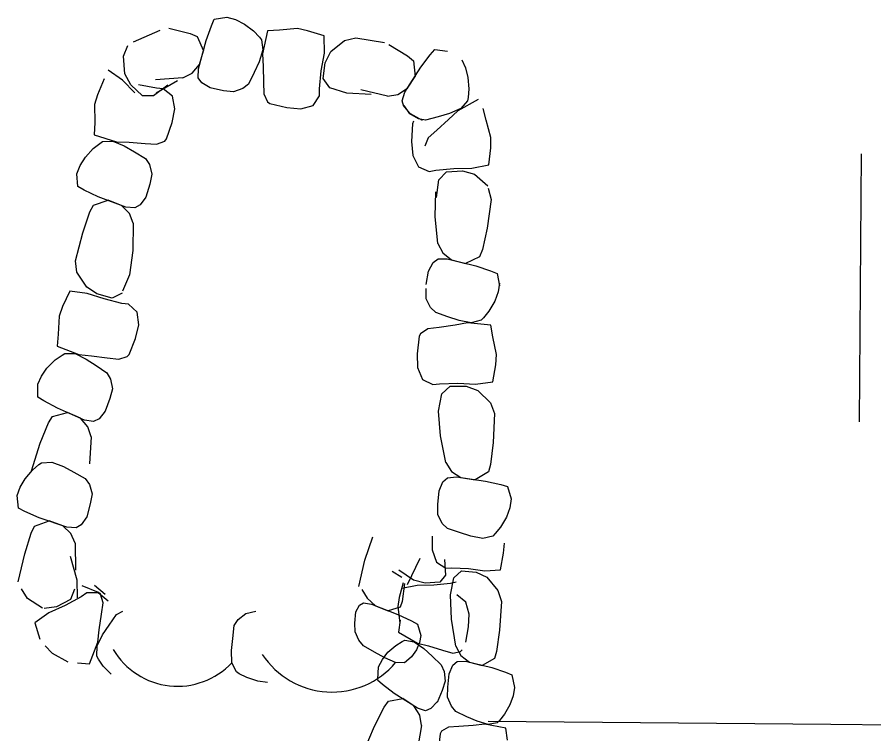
# Model space of a CAD drawing. Extents: x 589250 to 1188077, y 162953 to 363065.
# Drawn here: x 593574.83 to 593621.41, y 186548.29 to 186587.25 of the extents above; entities that cross this region are included whole.
import ezdxf

# ---------------------------------------------------------------- set-up
doc = ezdxf.new("R2010")
doc.units = 0
for name, color, linetype in [('E_DRN', 7, 'Continuous'), ('E_DRN_RipRap', 7, 'Continuous'), ('E_DWY', 7, 'Continuous'), ('E_WTR_Wetland', 7, 'Continuous')]:
    doc.layers.add(name, color=color, linetype=linetype)

# ---------------------------------------------------------------- blocks, each defined once
blk = doc.blocks.new('POINT_DISPLAY')
blk.add_line((0, 0), (0, 0))

msp = doc.modelspace()

# ---------------------------------------------------------------- linework, layer by layer
at = {"layer": 'E_DRN'}
for centre, radius, start, end in [((593583.552, 186554.933), 4.052, 210.5881, 316.8483), ((593591.951, 186555.106), 4.54, 213.3908, 319.651)]:
    msp.add_arc(centre, radius, start, end, dxfattribs=at)
at = {"layer": 'E_DRN_RipRap'}
for p, q in [((593585.395, 186586.78), (593585.55, 186587.137)), ((593585.55, 186587.137), (593586.238, 186587.246)), ((593586.238, 186587.246), (593586.703, 186587.109)), ((593586.703, 186587.109), (593587.186, 186586.87)), ((593581.167, 186585.907), (593582.616, 186586.534)), ((593583.079, 186586.647), (593584.239, 186586.359)), ((593585.105, 186585.985), (593585.395, 186586.78)), ((593587.186, 186586.87), (593587.684, 186586.495)), ((593589.103, 186586.531), (593588.443, 186586.496)), ((593590.079, 186586.623), (593589.103, 186586.531)), ((593590.62, 186586.508), (593590.079, 186586.623)), ((593584.239, 186586.359), (593584.62, 186586.202)), ((593584.62, 186586.202), (593584.962, 186585.42)), ((593587.684, 186586.495), (593588.003, 186586.158)), ((593588.003, 186586.158), (593588.122, 186586.019)), ((593588.443, 186586.496), (593588.176, 186585.257)), ((593591.519, 186586.237), (593590.62, 186586.508)), ((593591.535, 186585.29), (593591.519, 186586.237)), ((593592.633, 186585.979), (593593.244, 186586.121)), ((593593.244, 186586.121), (593594.801, 186585.859)), ((593580.622, 186585.118), (593580.856, 186585.696)), ((593584.686, 186584.44), (593585.105, 186585.985)), ((593588.122, 186586.019), (593588.19, 186585.463)), ((593591.882, 186585.372), (593592.633, 186585.979)), ((593595.037, 186585.757), (593596.06, 186585.137)), ((593580.687, 186584.157), (593580.622, 186585.118)), ((593584.751, 186584.672), (593584.962, 186585.42)), ((593588.19, 186585.463), (593587.989, 186584.823)), ((593588.176, 186585.257), (593588.209, 186584.571)), ((593591.368, 186584.333), (593591.535, 186585.29)), ((593591.578, 186584.765), (593591.882, 186585.372)), ((593596.06, 186585.137), (593596.376, 186584.874)), ((593596.775, 186584.523), (593597.288, 186585.196)), ((593597.288, 186585.196), (593597.542, 186585.49)), ((593597.542, 186585.49), (593598.231, 186585.389)), ((593584.354, 186584.203), (593584.751, 186584.672)), ((593587.989, 186584.823), (593587.716, 186584.237)), ((593591.468, 186583.906), (593591.578, 186584.765)), ((593596.376, 186584.874), (593596.471, 186584.027)), ((593599.001, 186584.924), (593599.205, 186584.485)), ((593580.555, 186583.828), (593579.775, 186584.365)), ((593583.841, 186583.949), (593584.354, 186584.203)), ((593584.679, 186583.941), (593584.686, 186584.44)), ((593587.716, 186584.237), (593587.411, 186583.603)), ((593588.209, 186584.571), (593588.229, 186583.703)), ((593591.276, 186583.344), (593591.368, 186584.333)), ((593595.916, 186583.175), (593596.775, 186584.523)), ((593599.205, 186584.485), (593599.343, 186583.964)), ((593579.559, 186583.893), (593579.21, 186583.023)), ((593581.239, 186583.137), (593580.555, 186583.828)), ((593581.007, 186583.558), (593580.687, 186584.157)), ((593583.841, 186583.949), (593582.364, 186583.837)), ((593583.547, 186583.786), (593582.393, 186583.113)), ((593584.871, 186583.669), (593584.679, 186583.941)), ((593591.83, 186583.412), (593591.468, 186583.906)), ((593596.047, 186583.377), (593596.471, 186584.027)), ((593599.343, 186583.964), (593599.389, 186583.343)), ((593581.644, 186582.969), (593581.007, 186583.558)), ((593582.415, 186583.386), (593581.439, 186583.569)), ((593583.024, 186583.551), (593582.253, 186582.976)), ((593582.781, 186583.354), (593582.415, 186583.386)), ((593583.275, 186582.956), (593582.781, 186583.354)), ((593585.326, 186583.402), (593584.871, 186583.669)), ((593586.049, 186583.248), (593585.326, 186583.402)), ((593587.105, 186583.361), (593586.597, 186583.185)), ((593587.411, 186583.603), (593587.105, 186583.361)), ((593588.229, 186583.703), (593588.24, 186583.075)), ((593591.277, 186582.976), (593591.276, 186583.344)), ((593592.753, 186583.113), (593591.83, 186583.412)), ((593594.963, 186582.957), (593593.52, 186583.29)), ((593595.529, 186583.047), (593596.047, 186583.377)), ((593599.389, 186583.343), (593599.346, 186582.881)), ((593579.21, 186583.023), (593579.047, 186582.496)), ((593582.253, 186582.976), (593581.644, 186582.969)), ((593583.405, 186582.271), (593583.275, 186582.956)), ((593586.597, 186583.185), (593586.049, 186583.248)), ((593588.24, 186583.075), (593588.447, 186582.641)), ((593590.927, 186582.448), (593591.277, 186582.976)), ((593594.086, 186583.05), (593592.753, 186583.113)), ((593594.963, 186582.957), (593595.529, 186583.047)), ((593595.761, 186582.701), (593595.916, 186583.175)), ((593599.346, 186582.881), (593599.319, 186582.7)), ((593579.047, 186582.496), (593579.051, 186581.515)), ((593588.447, 186582.641), (593588.573, 186582.553)), ((593588.573, 186582.553), (593589.502, 186582.333)), ((593589.502, 186582.333), (593590.256, 186582.256)), ((593590.256, 186582.256), (593590.927, 186582.448)), ((593595.864, 186582.384), (593595.761, 186582.701)), ((593596.219, 186581.994), (593595.864, 186582.384)), ((593596.188, 186581.988), (593595.875, 186582.442)), ((593599.889, 186582.772), (593598.783, 186582.159)), ((593599.319, 186582.7), (593598.946, 186582.284)), ((593583.261, 186581.527), (593583.405, 186582.271)), ((593596.654, 186581.721), (593596.188, 186581.988)), ((593596.864, 186581.632), (593596.219, 186581.994)), ((593598.334, 186582.015), (593597.714, 186581.836)), ((593598.783, 186582.159), (593598.29, 186581.684)), ((593598.946, 186582.284), (593598.334, 186582.015)), ((593600.324, 186581.646), (593600.17, 186582.289)), ((593579.051, 186581.515), (593579.027, 186580.855)), ((593582.959, 186580.623), (593583.261, 186581.527)), ((593596.324, 186581.443), (593596.277, 186580.491)), ((593596.387, 186581.583), (593596.324, 186581.443)), ((593597.038, 186581.65), (593596.654, 186581.721)), ((593597.714, 186581.836), (593597.038, 186581.65)), ((593598.29, 186581.684), (593597.651, 186581.098)), ((593600.592, 186580.703), (593600.324, 186581.646)), ((593597.651, 186581.098), (593597.186, 186580.678)), ((593579.027, 186580.855), (593580.236, 186580.476)), ((593579.324, 186580.386), (593579.473, 186580.492)), ((593579.473, 186580.492), (593580.032, 186580.508)), ((593580.032, 186580.508), (593580.65, 186580.25)), ((593580.236, 186580.476), (593580.92, 186580.446)), ((593582.411, 186580.339), (593582.861, 186580.506)), ((593582.861, 186580.506), (593582.959, 186580.623)), ((593596.277, 186580.491), (593596.339, 186579.735)), ((593597.186, 186580.678), (593596.997, 186580.237)), ((593600.577, 186580.15), (593600.592, 186580.703)), ((593578.543, 186579.638), (593578.96, 186580.099)), ((593578.96, 186580.099), (593579.324, 186580.386)), ((593580.65, 186580.25), (593581.209, 186579.924)), ((593580.92, 186580.446), (593581.786, 186580.386)), ((593581.786, 186580.386), (593582.411, 186580.339)), ((593600.475, 186579.217), (593600.577, 186580.15)), ((593578.262, 186579.179), (593578.543, 186579.638)), ((593581.209, 186579.924), (593581.811, 186579.563)), ((593581.811, 186579.563), (593582.025, 186579.236)), ((593596.339, 186579.735), (593596.649, 186579.11)), ((593578.085, 186578.729), (593578.262, 186579.179)), ((593582.025, 186579.236), (593582.155, 186578.714)), ((593596.649, 186579.11), (593597.231, 186578.862)), ((593599.549, 186579.029), (593600.475, 186579.217)), ((593578.131, 186578.035), (593578.085, 186578.729)), ((593582.155, 186578.714), (593582.043, 186578.174)), ((593597.231, 186578.862), (593597.592, 186578.93)), ((593597.592, 186578.93), (593598.579, 186579.019)), ((593597.759, 186578.398), (593598.178, 186578.843)), ((593598.178, 186578.843), (593599.042, 186578.891)), ((593598.579, 186579.019), (593599.549, 186579.029)), ((593599.042, 186578.891), (593599.693, 186578.703)), ((593599.693, 186578.703), (593600.424, 186578.075)), ((593582.043, 186578.174), (593581.825, 186577.469)), ((593597.635, 186577.436), (593597.759, 186578.398)), ((593578.472, 186577.847), (593578.131, 186578.035)), ((593579.237, 186577.486), (593578.472, 186577.847)), ((593597.559, 186576.419), (593597.588, 186577.754)), ((593600.445, 186577.948), (593600.603, 186577.34)), ((593578.979, 186577.022), (593579.786, 186577.291)), ((593580.736, 186576.927), (593579.237, 186577.486)), ((593580.511, 186577.012), (593579.786, 186577.291)), ((593581.825, 186577.469), (593581.519, 186577.04)), ((593600.603, 186577.34), (593600.381, 186575.777)), ((593578.788, 186576.658), (593578.979, 186577.022)), ((593580.942, 186576.575), (593580.511, 186577.012)), ((593581.231, 186576.873), (593580.736, 186576.927)), ((593581.519, 186577.04), (593581.231, 186576.873)), ((593578.398, 186575.529), (593578.788, 186576.658)), ((593581.149, 186576.04), (593580.942, 186576.575)), ((593597.708, 186574.946), (593597.559, 186576.419)), ((593581.149, 186576.04), (593581.128, 186574.56)), ((593577.999, 186574.003), (593578.398, 186575.529)), ((593600.381, 186575.777), (593600.124, 186574.609)), ((593597.708, 186574.946), (593597.975, 186574.439)), ((593581.128, 186574.56), (593580.946, 186573.238)), ((593597.975, 186574.439), (593598.454, 186574.055)), ((593600.124, 186574.609), (593599.976, 186574.225)), ((593578.086, 186573.381), (593577.999, 186574.003)), ((593597.455, 186573.909), (593597.722, 186574.108)), ((593597.722, 186574.108), (593598.22, 186574.114)), ((593598.22, 186574.114), (593599.773, 186573.734)), ((593598.454, 186574.055), (593599.205, 186573.863)), ((593599.976, 186574.225), (593599.205, 186573.863)), ((593597.2, 186573.447), (593597.455, 186573.909)), ((593599.773, 186573.734), (593600.574, 186573.465)), ((593578.622, 186572.578), (593578.086, 186573.381)), ((593580.946, 186573.238), (593580.567, 186572.346)), ((593597.066, 186572.72), (593597.2, 186573.447)), ((593600.574, 186573.465), (593600.934, 186573.319)), ((593600.934, 186573.319), (593601.06, 186572.634)), ((593579.166, 186572.2), (593578.61, 186572.59)), ((593601.054, 186572.792), (593600.975, 186572.315)), ((593577.704, 186572.36), (593577.308, 186571.513)), ((593578.641, 186572.235), (593577.704, 186572.36)), ((593579.563, 186571.929), (593578.641, 186572.235)), ((593579.999, 186571.964), (593579.166, 186572.2)), ((593580.538, 186572.248), (593579.999, 186571.964)), ((593597.074, 186571.943), (593597.071, 186572.494)), ((593600.975, 186572.315), (593600.796, 186571.806)), ((593580.526, 186571.691), (593579.563, 186571.929)), ((593580.89, 186571.638), (593580.526, 186571.691)), ((593581.361, 186571.213), (593580.89, 186571.638)), ((593597.31, 186571.46), (593597.074, 186571.943)), ((593600.796, 186571.806), (593600.485, 186571.266)), ((593577.308, 186571.513), (593577.116, 186570.996)), ((593581.454, 186570.523), (593581.361, 186571.213)), ((593597.587, 186571.186), (593597.31, 186571.46)), ((593598.251, 186570.96), (593597.587, 186571.186)), ((593600.485, 186571.266), (593600.189, 186570.908)), ((593577.116, 186570.996), (593577.067, 186570.019)), ((593598.865, 186570.76), (593598.251, 186570.96)), ((593599.523, 186570.639), (593598.865, 186570.76)), ((593600.066, 186570.774), (593599.523, 186570.639)), ((593600.189, 186570.908), (593600.066, 186570.774)), ((593581.27, 186569.789), (593581.454, 186570.523)), ((593597.163, 186570.299), (593596.758, 186570.04)), ((593597.784, 186570.385), (593597.163, 186570.299)), ((593598.642, 186570.511), (593597.784, 186570.385)), ((593599.317, 186570.627), (593598.642, 186570.511)), ((593600.578, 186570.513), (593599.317, 186570.627)), ((593600.692, 186569.862), (593600.578, 186570.513)), ((593577.067, 186570.019), (593577.007, 186569.362)), ((593580.92, 186568.905), (593581.27, 186569.789)), ((593596.687, 186569.904), (593596.581, 186568.956)), ((593596.758, 186570.04), (593596.687, 186569.904)), ((593600.901, 186568.904), (593600.692, 186569.862)), ((593577.007, 186569.362), (593578.193, 186568.914)), ((593576.899, 186568.612), (593577.278, 186568.877)), ((593577.278, 186568.877), (593577.432, 186568.974)), ((593577.432, 186568.974), (593577.991, 186568.959)), ((593577.991, 186568.959), (593578.595, 186568.665)), ((593578.193, 186568.914), (593578.875, 186568.845)), ((593578.875, 186568.845), (593579.735, 186568.737)), ((593580.815, 186568.794), (593580.92, 186568.905)), ((593596.581, 186568.956), (593596.596, 186568.198)), ((593600.852, 186568.353), (593600.901, 186568.904)), ((593576.458, 186568.177), (593576.899, 186568.612)), ((593578.595, 186568.665), (593579.134, 186568.309)), ((593579.735, 186568.737), (593580.357, 186568.654)), ((593580.357, 186568.654), (593580.815, 186568.794)), ((593600.692, 186567.428), (593600.852, 186568.353)), ((593576.152, 186567.735), (593576.458, 186568.177)), ((593579.134, 186568.309), (593579.716, 186567.914)), ((593579.716, 186567.914), (593579.911, 186567.576)), ((593596.596, 186568.198), (593596.866, 186567.556)), ((593575.951, 186567.297), (593576.152, 186567.735)), ((593579.911, 186567.576), (593580.012, 186567.048)), ((593596.866, 186567.556), (593597.432, 186567.272)), ((593599.756, 186567.298), (593600.692, 186567.428)), ((593575.959, 186566.601), (593575.951, 186567.297)), ((593580.012, 186567.048), (593579.871, 186566.517)), ((593597.432, 186567.272), (593597.796, 186567.318)), ((593597.796, 186567.318), (593598.787, 186567.346)), ((593597.93, 186566.777), (593598.376, 186567.196)), ((593598.376, 186567.196), (593599.241, 186567.191)), ((593598.787, 186567.346), (593599.756, 186567.298)), ((593599.241, 186567.191), (593599.879, 186566.963)), ((593599.879, 186566.963), (593600.57, 186566.291)), ((593576.29, 186566.395), (593575.959, 186566.601)), ((593579.871, 186566.517), (593579.616, 186565.826)), ((593597.746, 186565.824), (593597.93, 186566.777)), ((593577.033, 186565.991), (593576.29, 186566.395)), ((593600.57, 186566.291), (593600.786, 186565.702)), ((593576.75, 186565.544), (593577.571, 186565.766)), ((593578.499, 186565.348), (593577.033, 186565.991)), ((593578.279, 186565.446), (593577.571, 186565.766)), ((593579.616, 186565.826), (593579.287, 186565.416)), ((593597.844, 186564.493), (593597.746, 186565.824)), ((593600.786, 186565.702), (593600.714, 186564.124)), ((593576.09, 186564.088), (593576.54, 186565.192)), ((593576.54, 186565.192), (593576.75, 186565.544)), ((593578.686, 186564.985), (593578.279, 186565.446)), ((593578.991, 186565.266), (593578.499, 186565.348)), ((593579.287, 186565.416), (593578.991, 186565.266)), ((593578.863, 186564.44), (593578.686, 186564.985)), ((593578.863, 186564.44), (593578.761, 186562.966)), ((593598.132, 186563.04), (593597.844, 186564.493)), ((593575.607, 186562.59), (593576.09, 186564.088)), ((593600.714, 186564.124), (593600.569, 186562.937)), ((593575.667, 186562.629), (593576.022, 186562.924)), ((593576.022, 186562.924), (593576.168, 186563.032)), ((593576.168, 186563.032), (593576.727, 186563.063)), ((593576.727, 186563.063), (593577.353, 186562.823)), ((593577.353, 186562.823), (593577.922, 186562.515)), ((593598.132, 186563.04), (593598.446, 186562.561)), ((593600.569, 186562.937), (593600.459, 186562.541)), ((593575.265, 186562.161), (593575.667, 186562.629)), ((593577.922, 186562.515), (593578.536, 186562.172)), ((593598.446, 186562.561), (593598.959, 186562.225)), ((593600.459, 186562.541), (593599.726, 186562.106)), ((593574.998, 186561.698), (593575.265, 186562.161)), ((593578.536, 186562.172), (593578.76, 186561.853)), ((593578.76, 186561.853), (593578.906, 186561.338)), ((593597.77, 186561.499), (593597.98, 186561.984)), ((593597.98, 186561.984), (593598.226, 186562.208)), ((593598.226, 186562.208), (593598.722, 186562.261)), ((593598.722, 186562.261), (593600.303, 186562.032)), ((593598.959, 186562.225), (593599.726, 186562.106)), ((593600.303, 186562.032), (593601.126, 186561.841)), ((593601.126, 186561.841), (593601.498, 186561.731)), ((593574.835, 186561.247), (593574.998, 186561.698)), ((593597.705, 186560.763), (593597.77, 186561.499)), ((593601.498, 186561.731), (593601.689, 186561.061)), ((593574.903, 186560.558), (593574.835, 186561.247)), ((593578.906, 186561.338), (593578.811, 186560.8)), ((593601.689, 186561.061), (593601.61, 186560.584)), ((593575.25, 186560.381), (593574.903, 186560.558)), ((593578.811, 186560.8), (593578.616, 186560.094)), ((593597.709, 186560.211), (593597.705, 186560.763)), ((593601.61, 186560.584), (593601.43, 186560.074)), ((593576.027, 186560.043), (593575.25, 186560.381)), ((593577.543, 186559.527), (593576.027, 186560.043)), ((593578.616, 186560.094), (593578.324, 186559.66)), ((593597.945, 186559.729), (593597.709, 186560.211)), ((593601.43, 186560.074), (593601.119, 186559.535)), ((593575.604, 186559.209), (593575.783, 186559.576)), ((593575.783, 186559.576), (593576.582, 186559.864)), ((593577.316, 186559.606), (593576.582, 186559.864)), ((593577.761, 186559.183), (593577.316, 186559.606)), ((593578.041, 186559.487), (593577.543, 186559.527)), ((593578.324, 186559.66), (593578.041, 186559.487)), ((593598.221, 186559.455), (593597.945, 186559.729)), ((593601.119, 186559.535), (593600.824, 186559.177)), ((593575.25, 186558.078), (593575.604, 186559.209)), ((593577.985, 186558.658), (593577.761, 186559.183)), ((593597.395, 186559.038), (593597.392, 186558.286)), ((593598.886, 186559.229), (593598.221, 186559.455)), ((593599.499, 186559.029), (593598.886, 186559.229)), ((593600.7, 186559.042), (593600.157, 186558.907)), ((593600.824, 186559.177), (593600.7, 186559.042)), ((593577.985, 186558.658), (593578.011, 186557.188)), ((593593.734, 186557.737), (593594.173, 186558.995)), ((593600.157, 186558.907), (593599.499, 186559.029)), ((593601.276, 186558.108), (593601.333, 186558.649)), ((593597.392, 186558.286), (593597.625, 186557.629)), ((593601.11, 186557.204), (593601.276, 186558.108)), ((593574.898, 186556.554), (593575.25, 186558.078)), ((593577.715, 186557.949), (593578.079, 186556.665)), ((593593.411, 186556.302), (593593.734, 186557.737)), ((593596.717, 186557.826), (593596.037, 186556.401)), ((593598.064, 186557.763), (593598.128, 186556.927)), ((593596.38, 186556.646), (593595.58, 186557.185)), ((593597.625, 186557.629), (593598.134, 186557.304)), ((593598.134, 186557.304), (593598.468, 186557.321)), ((593598.468, 186557.321), (593599.372, 186557.272)), ((593599.372, 186557.272), (593600.254, 186557.148)), ((593600.254, 186557.148), (593601.11, 186557.204)), ((593595.753, 186556.795), (593595.213, 186557.11)), ((593598.128, 186556.927), (593597.821, 186556.536)), ((593598.389, 186555.845), (593598.578, 186556.774)), ((593598.578, 186556.774), (593598.993, 186557.154)), ((593598.993, 186557.154), (593599.782, 186557.082)), ((593599.782, 186557.082), (593600.359, 186556.807)), ((593600.359, 186556.807), (593600.974, 186556.088)), ((593578.079, 186556.665), (593578.091, 186555.695)), ((593579.26, 186555.985), (593578.378, 186556.344)), ((593579.618, 186555.874), (593579.04, 186556.365)), ((593595.811, 186556.506), (593595.605, 186555.709)), ((593596.576, 186556.363), (593595.746, 186556.193)), ((593595.883, 186556.461), (593595.759, 186555.488)), ((593597.023, 186556.488), (593596.38, 186556.646)), ((593597.479, 186556.381), (593596.576, 186556.363)), ((593597.821, 186556.536), (593597.023, 186556.488)), ((593598.384, 186556.466), (593597.479, 186556.381)), ((593598.708, 186556.529), (593598.384, 186556.466)), ((593575.407, 186555.644), (593575.077, 186556.178)), ((593577.946, 186556.163), (593577.741, 186555.587)), ((593578.615, 186555.949), (593578.312, 186555.742)), ((593579.247, 186555.953), (593578.615, 186555.949)), ((593579.78, 186555.505), (593579.247, 186555.953)), ((593579.37, 186555.879), (593579.26, 186555.985)), ((593579.507, 186555.421), (593579.37, 186555.879)), ((593593.569, 186556.141), (593593.854, 186555.662)), ((593598.45, 186554.519), (593598.389, 186555.845)), ((593599.218, 186555.446), (593598.733, 186555.843)), ((593600.974, 186556.088), (593601.158, 186555.487)), ((593576.219, 186555.124), (593575.407, 186555.644)), ((593577.741, 186555.587), (593576.971, 186555.199)), ((593578.312, 186555.742), (593577.445, 186555.266)), ((593579.419, 186554.803), (593579.507, 186555.421)), ((593593.437, 186555.281), (593593.658, 186555.414)), ((593593.658, 186555.414), (593594.103, 186555.344)), ((593593.854, 186555.662), (593594.316, 186555.258)), ((593594.103, 186555.344), (593595.525, 186554.782)), ((593595.605, 186555.709), (593595.524, 186555.223)), ((593595.759, 186555.488), (593595.663, 186555.177)), ((593599.416, 186554.799), (593599.218, 186555.446)), ((593601.158, 186555.487), (593601.058, 186553.931)), ((593576.562, 186554.87), (593575.79, 186554.328)), ((593576.971, 186555.199), (593576.3, 186555.111)), ((593577.445, 186555.266), (593576.562, 186554.87)), ((593580.243, 186554.774), (593580.583, 186554.965)), ((593587.273, 186554.835), (593587.812, 186554.953)), ((593593.197, 186554.31), (593593.251, 186554.919)), ((593593.251, 186554.919), (593593.437, 186555.281)), ((593594.316, 186555.258), (593595.006, 186554.979)), ((593595.663, 186555.177), (593595.006, 186554.979)), ((593595.524, 186555.223), (593595.646, 186554.305)), ((593579.302, 186553.948), (593579.419, 186554.803)), ((593579.842, 186554.2), (593580.243, 186554.774)), ((593586.64, 186554.174), (593586.85, 186554.503)), ((593586.85, 186554.503), (593587.273, 186554.835)), ((593595.525, 186554.782), (593596.266, 186554.429)), ((593595.661, 186554.465), (593595.563, 186553.827)), ((593596.266, 186554.429), (593596.601, 186554.249)), ((593598.681, 186553.059), (593598.45, 186554.519)), ((593599.378, 186554.11), (593599.416, 186554.799)), ((593575.79, 186554.328), (593576.071, 186553.432)), ((593579.227, 186553.27), (593579.302, 186553.948)), ((593579.48, 186553.667), (593579.842, 186554.2)), ((593586.557, 186553.476), (593586.64, 186554.174)), ((593593.203, 186553.842), (593593.197, 186554.31)), ((593596.601, 186554.249), (593596.776, 186553.637)), ((593599.219, 186553.278), (593599.378, 186554.11)), ((593601.058, 186553.931), (593600.9, 186552.767)), ((593579.181, 186553.07), (593579.48, 186553.667)), ((593586.49, 186552.832), (593586.557, 186553.476)), ((593593.417, 186553.378), (593593.203, 186553.842)), ((593595.563, 186553.827), (593596.594, 186553.229)), ((593596.776, 186553.637), (593596.707, 186553.25)), ((593576.352, 186553.084), (593576.732, 186552.682)), ((593578.768, 186552.094), (593579.227, 186553.27)), ((593579.161, 186552.513), (593579.181, 186553.07)), ((593593.667, 186553.081), (593593.417, 186553.378)), ((593594.266, 186552.735), (593593.667, 186553.081)), ((593594.993, 186552.732), (593595.417, 186553.102)), ((593595.417, 186553.102), (593595.773, 186553.313)), ((593595.773, 186553.313), (593595.918, 186553.388)), ((593595.918, 186553.388), (593596.417, 186553.299)), ((593596.417, 186553.299), (593596.936, 186552.931)), ((593596.707, 186553.25), (593596.549, 186552.86)), ((593596.594, 186553.229), (593597.199, 186553.071)), ((593597.199, 186553.071), (593597.961, 186552.85)), ((593598.681, 186553.059), (593598.957, 186552.56)), ((593576.732, 186552.682), (593577.587, 186552.204)), ((593586.508, 186552.161), (593586.49, 186552.832)), ((593594.818, 186552.423), (593594.266, 186552.735)), ((593594.689, 186552.338), (593594.993, 186552.732)), ((593596.549, 186552.86), (593596.272, 186552.476)), ((593596.936, 186552.931), (593597.395, 186552.509)), ((593597.961, 186552.85), (593598.512, 186552.686)), ((593598.512, 186552.686), (593598.931, 186552.764)), ((593598.931, 186552.764), (593599.032, 186552.86)), ((593598.957, 186552.56), (593599.417, 186552.187)), ((593600.9, 186552.767), (593600.791, 186552.383)), ((593578.111, 186552.162), (593578.768, 186552.094)), ((593579.256, 186552.358), (593579.161, 186552.513)), ((593579.519, 186551.979), (593579.256, 186552.358)), ((593586.753, 186551.657), (593586.508, 186552.161)), ((593594.48, 186551.933), (593594.689, 186552.338)), ((593595.41, 186552.167), (593594.818, 186552.423)), ((593595.898, 186552.155), (593595.41, 186552.167)), ((593596.008, 186552.241), (593595.898, 186552.155)), ((593596.272, 186552.476), (593596.008, 186552.241)), ((593597.395, 186552.509), (593597.889, 186552.043)), ((593598.519, 186552.025), (593598.749, 186552.227)), ((593598.749, 186552.227), (593599.201, 186552.241)), ((593599.201, 186552.241), (593600.638, 186551.892)), ((593599.417, 186552.187), (593600.113, 186552.009)), ((593600.791, 186552.383), (593600.113, 186552.009)), ((593579.951, 186551.534), (593579.519, 186551.979)), ((593586.91, 186551.564), (593586.753, 186551.657)), ((593594.441, 186551.247), (593594.48, 186551.933)), ((593597.889, 186552.043), (593598.041, 186551.684)), ((593598.041, 186551.684), (593598.096, 186551.151)), ((593598.317, 186551.561), (593598.519, 186552.025)), ((593600.638, 186551.892), (593601.384, 186551.638)), ((593601.384, 186551.638), (593601.721, 186551.5)), ((593587.322, 186551.348), (593586.91, 186551.564)), ((593587.914, 186551.155), (593587.322, 186551.348)), ((593588.449, 186551.085), (593587.914, 186551.155)), ((593594.704, 186550.976), (593594.427, 186551.218)), ((593598.096, 186551.151), (593597.934, 186550.647)), ((593598.242, 186550.837), (593598.317, 186551.561)), ((593601.721, 186551.5), (593601.88, 186550.822)), ((593595.335, 186550.491), (593594.704, 186550.976)), ((593598.233, 186550.291), (593598.242, 186550.837)), ((593601.88, 186550.822), (593601.798, 186550.355)), ((593595.026, 186550.078), (593595.799, 186550.208)), ((593596.596, 186549.688), (593595.335, 186550.491)), ((593596.407, 186549.811), (593595.799, 186550.208)), ((593597.934, 186550.647), (593597.66, 186550)), ((593598.438, 186549.794), (593598.233, 186550.291)), ((593601.798, 186550.355), (593601.623, 186549.865)), ((593594.259, 186548.704), (593594.795, 186549.751)), ((593594.795, 186549.751), (593595.026, 186550.078)), ((593596.725, 186549.307), (593596.407, 186549.811)), ((593597.668, 186550.039), (593597.321, 186549.668)), ((593598.684, 186549.501), (593598.438, 186549.794)), ((593601.623, 186549.865), (593601.328, 186549.355)), ((593597.034, 186549.552), (593596.596, 186549.688)), ((593596.824, 186548.745), (593596.725, 186549.307)), ((593597.321, 186549.668), (593597.034, 186549.552)), ((593599.285, 186549.226), (593598.684, 186549.501)), ((593601.328, 186549.355), (593601.051, 186549.024)), ((593599.84, 186548.98), (593599.285, 186549.226)), ((593600.25, 186548.814), (593599.632, 186548.751)), ((593600.437, 186548.809), (593599.84, 186548.98)), ((593601.396, 186548.602), (593600.25, 186548.814)), ((593600.935, 186548.9), (593600.437, 186548.809)), ((593601.051, 186549.024), (593600.935, 186548.9)), ((593593.649, 186547.267), (593594.259, 186548.704)), ((593596.824, 186548.745), (593596.563, 186547.289)), ((593597.904, 186548.432), (593597.836, 186548.303)), ((593598.279, 186548.656), (593597.904, 186548.432)), ((593598.847, 186548.694), (593598.279, 186548.656)), ((593599.632, 186548.751), (593598.847, 186548.694)), ((593601.486, 186547.949), (593601.396, 186548.602)), ((593597.836, 186548.303), (593597.718, 186547.372))]:
    msp.add_line(p, q, dxfattribs=at)
at = {"layer": 'E_DWY'}
for p, q in [((593619.074, 186548.796), (593600.433, 186548.965)), ((593661.107, 186548.326), (593619.074, 186548.796))]:
    msp.add_line(p, q, dxfattribs=at)
at = {"layer": 'E_WTR_Wetland'}
msp.add_line((593620.709, 186579.813), (593620.607, 186565.253), dxfattribs=at)

# ---------------------------------------------------------------- block references
at = {"layer": 'E_WTR_Wetland', "rotation": 90.3988328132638}
for p in [(593620.661, 186572.974), (593620.657, 186572.423), (593620.658, 186572.485)]:
    msp.add_blockref('POINT_DISPLAY', p, dxfattribs=at)

doc.saveas('drawing.dxf')
